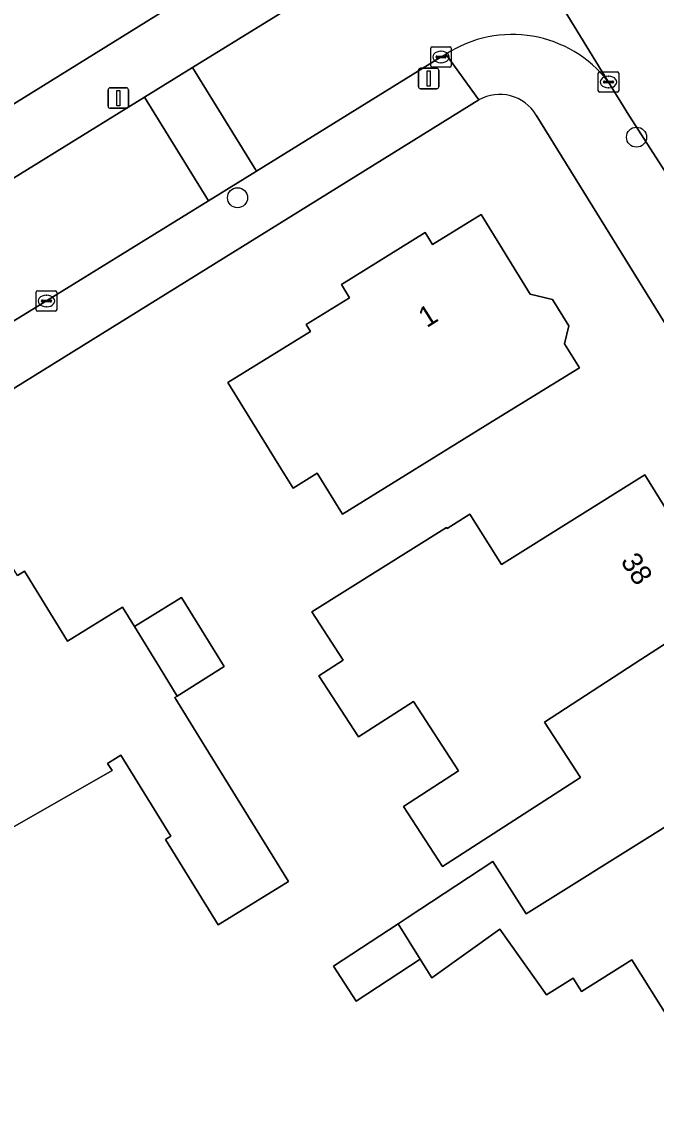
# Model space of a CAD drawing. Extents: x 161347 to 161881, y 382161 to 382804.
# Drawn here: x 161600.2 to 161631.1, y 382336.2 to 382389.6 of the extents above; entities that cross this region are included whole.
import ezdxf

# ---------------------------------------------------------------- set-up
doc = ezdxf.new("R2010")
doc.units = 0
for name, color, linetype in [('IMGEO_Boom', 7, 'Continuous'), ('IMGEO_Erf', 7, 'Continuous'), ('IMGEO_Kolk', 7, 'Continuous'), ('IMGEO_Lichtmast', 7, 'Continuous'), ('IMGEO_Pand', 7, 'Continuous'), ('IMGEO_Pand_nummerreeks', 7, 'Continuous'), ('IMGEO_Rijbaan_lokaal_gesloten', 7, 'Continuous'), ('IMGEO_Rijbaan_lokaal_open', 7, 'Continuous'), ('IMGEO_Voetpad_open', 7, 'Continuous')]:
    doc.layers.add(name, color=color, linetype=linetype)

msp = doc.modelspace()

# ---------------------------------------------------------------- linework, layer by layer
at = {"layer": 'IMGEO_Boom'}
for centre in [(161630.174, 382383.957), (161610.73, 382381.006)]:
    msp.add_circle(centre, 0.489, dxfattribs=at)
at = {"layer": 'IMGEO_Erf'}
for points in [[(161492.761, 382318.284), (161495.67, 382317.265), (161500, 382320.746), (161506.91, 382326.302), (161519.365, 382335.787), (161532.97, 382344.41), (161567.929, 382365.979), (161578.374, 382372.283), (161617.144, 382396.335)], [(161622.482, 382385.769), (161592.982, 382367.466), (161570.924, 382353.999), (161525.486, 382325.795), (161515.87, 382318.353), (161502.943, 382308.001)], [(161666.754, 382317.654), (161667.07, 382320.321), (161659.692, 382330.179), (161655.232, 382336.622), (161650.949, 382343.545), (161642.516, 382357.177), (161640.84, 382359.886), (161634.67, 382369.86), (161632.808, 382372.87), (161625.285, 382385.031)], [(161600.014, 382362.599), (161600.346, 382362.804), (161602.448, 382359.401), (161605.123, 382361.05), (161605.705, 382360.108), (161608.003, 382361.527), (161610.087, 382358.155), (161607.781, 382356.713), (161607.679, 382356.647), (161609.109, 382354.333), (161613.216, 382347.686), (161609.792, 382345.57), (161607.218, 382349.735), (161607.478, 382349.895), (161605.043, 382353.836), (161604.397, 382353.437), (161604.616, 382353.083), (161599.308, 382350.054)], [(161631.779, 382340.932), (161629.951, 382343.858), (161627.486, 382342.318), (161627.084, 382342.962), (161625.791, 382342.154), (161623.513, 382345.363), (161620.197, 382342.992), (161619.63, 382343.9), (161616.518, 382341.856), (161615.403, 382343.555), (161618.553, 382345.623), (161618.998, 382345.915), (161623.177, 382348.659), (161624.79, 382346.109), (161637.503, 382354.052)]]:
    msp.add_lwpolyline(points, dxfattribs=at)
for points in [[(161612.867, 382367.766), (161610.252, 382372), (161614.287, 382374.493), (161614.082, 382374.825), (161616.192, 382376.13), (161615.791, 382376.78), (161619.876, 382379.304), (161620.235, 382378.723), (161622.599, 382380.184), (161624.998, 382376.302), (161626.085, 382376.045), (161626.876, 382374.766), (161626.669, 382373.889), (161627.39, 382372.721), (161623.137, 382370.093), (161615.843, 382365.587), (161614.615, 382367.574), (161613.436, 382366.846)], [(161618.826, 382351.333), (161621.503, 382353.069), (161619.306, 382356.459), (161616.63, 382354.724), (161614.699, 382357.703), (161615.883, 382358.471), (161614.356, 382360.828), (161620.915, 382364.934), (161620.945, 382364.887), (161622.054, 382365.581), (161623.589, 382363.128), (161630.573, 382367.502), (161632.715, 382364.034), (161633.586, 382363.828), (161634.177, 382362.872), (161634.006, 382362.148), (161634.583, 382361.214), (161630.386, 382358.497), (161625.688, 382355.45), (161627.436, 382352.757), (161620.725, 382348.404)]]:
    msp.add_lwpolyline(points, close=True, dxfattribs=at)
msp.add_arc((161623.506, 382383.966), 2.074, 30.9126, 119.5862, dxfattribs=at)
at = {"layer": 'IMGEO_Kolk'}
for p, q in [((161620.22, 382388.364), (161621.072, 382388.364)), ((161620.145, 382387.438), (161620.145, 382388.29)), ((161620.404, 382387.858), (161620.404, 382387.87)), ((161620.842, 382387.821), (161620.444, 382387.821)), ((161620.447, 382387.907), (161620.845, 382387.907)), ((161620.633, 382388.144), (161620.658, 382388.144)), ((161620.888, 382387.87), (161620.888, 382387.858)), ((161621.146, 382388.29), (161621.146, 382387.438)), ((161621.072, 382387.364), (161620.22, 382387.364)), ((161620.656, 382387.584), (161620.631, 382387.584)), ((161628.306, 382386.219), (161628.306, 382387.071)), ((161628.381, 382387.145), (161629.233, 382387.145)), ((161628.794, 382386.925), (161628.819, 382386.925)), ((161629.307, 382387.071), (161629.307, 382386.219)), ((161628.565, 382386.639), (161628.565, 382386.651)), ((161629.003, 382386.602), (161628.605, 382386.602)), ((161628.608, 382386.688), (161629.006, 382386.688)), ((161628.817, 382386.365), (161628.792, 382386.365)), ((161629.049, 382386.651), (161629.049, 382386.639)), ((161629.233, 382386.145), (161628.381, 382386.145)), ((161600.919, 382375.546), (161600.919, 382376.398)), ((161600.994, 382376.472), (161601.846, 382376.472)), ((161601.407, 382376.252), (161601.432, 382376.252)), ((161601.92, 382376.398), (161601.92, 382375.546)), ((161601.178, 382375.966), (161601.178, 382375.978)), ((161601.616, 382375.929), (161601.218, 382375.929)), ((161601.221, 382376.015), (161601.619, 382376.015)), ((161601.43, 382375.692), (161601.405, 382375.692)), ((161601.662, 382375.978), (161601.662, 382375.966)), ((161601.846, 382375.472), (161600.994, 382375.472))]:
    msp.add_line(p, q, dxfattribs=at)
for points in [[(161620.22, 382388.364), (161621.072, 382388.364)], [(161620.145, 382387.438), (161620.145, 382388.29)], [(161621.146, 382388.29), (161621.146, 382387.438)], [(161621.072, 382387.364), (161620.22, 382387.364)], [(161628.306, 382386.219), (161628.306, 382387.071)], [(161628.381, 382387.145), (161629.233, 382387.145)], [(161629.307, 382387.071), (161629.307, 382386.219)], [(161629.233, 382386.145), (161628.381, 382386.145)], [(161600.919, 382375.546), (161600.919, 382376.398)], [(161600.994, 382376.472), (161601.846, 382376.472)], [(161601.92, 382376.398), (161601.92, 382375.546)], [(161601.846, 382375.472), (161600.994, 382375.472)]]:
    msp.add_lwpolyline(points, dxfattribs=at)
for centre, radius, start, end in [((161620.222, 382388.288), 0.0765, 91.552, 178.448), ((161620.222, 382388.288), 0.0765, 91.552, 178.448), ((161621.07, 382388.288), 0.0765, 1.552, 88.448), ((161621.07, 382388.288), 0.0765, 1.552, 88.448), ((161620.444, 382387.867), 0.0403, 85.8775, 175.7526), ((161620.441, 382387.857), 0.0366, 178.938, 274.7102), ((161620.845, 382387.864), 0.043, 264.8664, 352.4533), ((161620.849, 382387.869), 0.0386, 1.7309, 96.639), ((161620.222, 382387.44), 0.0765, 181.552, 268.448), ((161620.222, 382387.44), 0.0765, 181.552, 268.448), ((161621.07, 382387.44), 0.0765, 271.552, 358.448), ((161621.07, 382387.44), 0.0765, 271.552, 358.448), ((161628.383, 382387.069), 0.0765, 91.552, 178.448), ((161628.383, 382387.069), 0.0765, 91.552, 178.448), ((161629.231, 382387.069), 0.0765, 1.552, 88.448), ((161629.231, 382387.069), 0.0765, 1.552, 88.448), ((161628.383, 382386.221), 0.0765, 181.552, 268.448), ((161628.383, 382386.221), 0.0765, 181.552, 268.448), ((161628.605, 382386.648), 0.0403, 85.8775, 175.7526), ((161628.602, 382386.638), 0.0366, 178.938, 274.7102), ((161629.006, 382386.645), 0.043, 264.8664, 352.4533), ((161629.01, 382386.65), 0.0386, 1.7309, 96.639), ((161629.231, 382386.221), 0.0765, 271.552, 358.448), ((161629.231, 382386.221), 0.0765, 271.552, 358.448), ((161600.996, 382376.396), 0.0765, 91.552, 178.448), ((161600.996, 382376.396), 0.0765, 91.552, 178.448), ((161601.844, 382376.396), 0.0765, 1.552, 88.448), ((161601.844, 382376.396), 0.0765, 1.552, 88.448), ((161600.996, 382375.548), 0.0765, 181.552, 268.448), ((161600.996, 382375.548), 0.0765, 181.552, 268.448), ((161601.218, 382375.975), 0.0403, 85.8775, 175.7526), ((161601.215, 382375.965), 0.0366, 178.938, 274.7102), ((161601.619, 382375.972), 0.043, 264.8664, 352.4533), ((161601.623, 382375.977), 0.0386, 1.7309, 96.639), ((161601.844, 382375.548), 0.0765, 271.552, 358.448), ((161601.844, 382375.548), 0.0765, 271.552, 358.448)]:
    msp.add_arc(centre, radius, start, end, dxfattribs=at)
for centre, major_axis, ratio, start_param, end_param in [((161620.632, 382387.864), (-0.387, 0.002), 0.722429, 4.712389, 7.853982), ((161620.657, 382387.864), (-0.39, 0.002), 0.717154, 1.570796, 4.712389), ((161628.793, 382386.645), (-0.387, 0.002), 0.722429, 4.712389, 7.853982), ((161628.818, 382386.645), (-0.39, 0.002), 0.717154, 1.570796, 4.712389), ((161601.406, 382375.972), (-0.387, 0.002), 0.722429, 4.712389, 7.853982), ((161601.431, 382375.972), (-0.39, 0.002), 0.717154, 1.570796, 4.712389)]:
    msp.add_ellipse(centre, major_axis=major_axis, ratio=ratio, start_param=start_param, end_param=end_param, dxfattribs=at)
at = {"layer": 'IMGEO_Lichtmast'}
for p, q in [((161619.645, 382387.318), (161620.435, 382387.318)), ((161620.435, 382387.318), (161619.645, 382387.318)), ((161619.545, 382386.418), (161619.545, 382387.218)), ((161619.545, 382387.218), (161619.545, 382386.418)), ((161620.535, 382387.218), (161620.535, 382386.418)), ((161620.535, 382386.418), (161620.535, 382387.218)), ((161604.426, 382385.464), (161604.426, 382386.264)), ((161604.426, 382386.264), (161604.426, 382385.464)), ((161604.526, 382386.364), (161605.316, 382386.364)), ((161605.316, 382386.364), (161604.526, 382386.364)), ((161605.416, 382386.264), (161605.416, 382385.464)), ((161605.416, 382385.464), (161605.416, 382386.264)), ((161620.435, 382386.318), (161619.645, 382386.318)), ((161619.645, 382386.318), (161620.435, 382386.318)), ((161605.316, 382385.364), (161604.526, 382385.364)), ((161604.526, 382385.364), (161605.316, 382385.364))]:
    msp.add_line(p, q, dxfattribs=at)
for points in [[(161619.965, 382387.193), (161620.115, 382387.193), (161620.115, 382386.443), (161619.965, 382386.443), (161619.965, 382387.193)], [(161604.846, 382386.239), (161604.996, 382386.239), (161604.996, 382385.489), (161604.846, 382385.489), (161604.846, 382386.239)]]:
    msp.add_lwpolyline(points, dxfattribs=at)
for centre, start, end in [((161619.645, 382387.218), 90, 180), ((161619.645, 382387.218), 90, 180), ((161620.435, 382387.218), 0, 90), ((161620.435, 382387.218), 360, 90), ((161604.526, 382386.264), 90, 180), ((161604.526, 382386.264), 90, 180), ((161605.316, 382386.264), 0, 90), ((161605.316, 382386.264), 360, 90), ((161619.645, 382386.418), 180, 270), ((161619.645, 382386.418), 180, 270), ((161620.435, 382386.418), 270, 0), ((161620.435, 382386.418), 270, 0), ((161604.526, 382385.464), 180, 270), ((161604.526, 382385.464), 180, 270), ((161605.316, 382385.464), 270, 0), ((161605.316, 382385.464), 270, 0)]:
    msp.add_arc(centre, 0.1, start, end, dxfattribs=at)
at = {"layer": 'IMGEO_Pand'}
for points in [[(161612.867, 382367.766), (161613.436, 382366.846), (161614.615, 382367.574), (161615.843, 382365.587), (161623.137, 382370.093), (161627.39, 382372.721), (161626.669, 382373.889), (161626.876, 382374.766), (161626.085, 382376.045), (161624.998, 382376.302), (161622.599, 382380.184), (161620.235, 382378.723), (161619.876, 382379.304), (161615.791, 382376.78), (161616.192, 382376.13), (161614.082, 382374.825), (161614.287, 382374.493), (161610.252, 382372)], [(161620.915, 382364.934), (161614.356, 382360.828), (161615.883, 382358.471), (161614.699, 382357.703), (161616.63, 382354.724), (161619.306, 382356.459), (161621.503, 382353.069), (161618.826, 382351.333), (161620.725, 382348.404), (161627.436, 382352.757), (161625.688, 382355.45), (161630.386, 382358.497), (161634.583, 382361.214), (161634.006, 382362.148), (161634.177, 382362.872), (161633.586, 382363.828), (161632.715, 382364.034), (161630.573, 382367.502), (161623.589, 382363.128), (161622.054, 382365.581), (161620.945, 382364.887)], [(161607.679, 382356.647), (161607.781, 382356.713), (161606.924, 382358.134), (161605.705, 382360.108), (161605.123, 382361.05), (161602.448, 382359.401), (161600.346, 382362.804), (161600.014, 382362.599), (161598.437, 382365.151), (161595.388, 382363.268), (161594.62, 382363.681), (161593.108, 382362.748), (161593.136, 382361.832), (161592.301, 382361.316), (161599.308, 382350.054), (161604.616, 382353.083), (161604.397, 382353.437), (161605.043, 382353.836), (161607.478, 382349.895), (161607.218, 382349.735), (161609.792, 382345.57), (161613.216, 382347.686), (161609.109, 382354.333)], [(161606.924, 382358.134), (161607.781, 382356.713), (161610.087, 382358.155), (161608.003, 382361.527), (161605.705, 382360.108)], [(161643.329, 382348.208), (161641.75, 382350.735), (161640.455, 382351.424), (161639.034, 382353.698), (161637.503, 382354.052), (161624.79, 382346.109), (161623.177, 382348.659), (161618.998, 382345.915), (161618.553, 382345.623), (161619.63, 382343.9), (161620.197, 382342.992), (161623.513, 382345.363), (161625.791, 382342.154), (161627.084, 382342.962), (161627.486, 382342.318), (161629.951, 382343.858), (161631.779, 382340.932)], [(161618.553, 382345.623), (161615.403, 382343.555), (161616.518, 382341.856), (161619.63, 382343.9)]]:
    msp.add_lwpolyline(points, close=True, dxfattribs=at)
at = {"layer": 'IMGEO_Rijbaan_lokaal_gesloten'}
msp.add_lwpolyline([(161597.797, 382437.287), (161600.498, 382433.066), (161604.206, 382427.087), (161604.791, 382426.143), (161606.697, 382423.012), (161609.721, 382418.042), (161618.786, 382402.977), (161619.705, 382401.516), (161619.82, 382401.3), (161628.81, 382386.642), (161629.805, 382385.029), (161636.066, 382375.288), (161638.138, 382371.942), (161640.246, 382368.539), (161641.764, 382366.087), (161644.02, 382362.47), (161646.027, 382359.252), (161648.102, 382355.925), (161653.812, 382346.627), (161657.705, 382340.384), (161659.046, 382338.226)], dxfattribs=at)
at = {"layer": 'IMGEO_Rijbaan_lokaal_open'}
for points in [[(161628.81, 382386.642), (161619.82, 382401.3)], [(161617.891, 382393.131), (161617.711, 382393.014), (161608.544, 382387.356), (161611.66, 382382.307), (161620.649, 382387.867), (161620.875, 382387.995)]]:
    msp.add_lwpolyline(points, dxfattribs=at)
for points in [[(161611.66, 382382.307), (161608.544, 382387.356), (161606.195, 382385.906), (161609.313, 382380.856)], [(161563.07, 382352.279), (161575.759, 382360.113), (161582.402, 382364.234), (161584.84, 382365.72), (161594.082, 382371.461), (161597.335, 382373.472), (161601.422, 382375.975), (161609.313, 382380.856), (161606.195, 382385.906), (161598.349, 382381.063), (161595.489, 382379.316), (161588.821, 382375.192), (161581.313, 382370.53), (161577.21, 382368.009), (161570.286, 382363.724), (161563.81, 382359.731), (161558.736, 382356.63), (161552.51, 382352.791), (161555.662, 382347.771), (161557.478, 382348.912)]]:
    msp.add_lwpolyline(points, close=True, dxfattribs=at)
msp.add_arc((161624.114, 382383.044), 5.916, 37.4574, 123.1897, dxfattribs=at)
at = {"layer": 'IMGEO_Voetpad_open'}
for points in [[(161588.821, 382375.192), (161595.489, 382379.316), (161598.349, 382381.063), (161606.195, 382385.906), (161608.544, 382387.356), (161617.711, 382393.014), (161617.891, 382393.131), (161617.144, 382396.335), (161578.374, 382372.283), (161567.929, 382365.979), (161532.97, 382344.41), (161519.365, 382335.787), (161506.91, 382326.302), (161500, 382320.746), (161495.67, 382317.265), (161490.849, 382315.425), (161491.37, 382314.562)], [(161570.924, 382353.999), (161592.982, 382367.466), (161622.482, 382385.769), (161620.875, 382387.995), (161620.649, 382387.867), (161611.66, 382382.307), (161609.313, 382380.856), (161601.422, 382375.975), (161597.335, 382373.472), (161594.082, 382371.461), (161584.84, 382365.72), (161582.402, 382364.234), (161575.759, 382360.113), (161563.07, 382352.279), (161557.478, 382348.912), (161555.662, 382347.771), (161553.326, 382346.303), (161546.562, 382342.054), (161540.031, 382338.038), (161533.292, 382333.868), (161527.695, 382330.423)], [(161620.875, 382387.995), (161622.482, 382385.769)], [(161629.805, 382385.029), (161628.81, 382386.642)], [(161625.285, 382385.031), (161632.808, 382372.87), (161636.066, 382375.288), (161629.805, 382385.029)]]:
    msp.add_lwpolyline(points, dxfattribs=at)
for centre, radius, start, end in [((161624.114, 382383.044), 5.916, 37.4574, 123.1897), ((161623.506, 382383.966), 2.074, 30.9126, 119.5862)]:
    msp.add_arc(centre, radius, start, end, dxfattribs=at)

# ---------------------------------------------------------------- texts
at = {"layer": 'IMGEO_Pand_nummerreeks'}
for s, rotation, p in [('1', 32.1773, (161619.951, 382374.643)), ('38', 302.5266, (161629.37, 382363.289))]:
    msp.add_text(s, height=1, rotation=rotation, dxfattribs=at).set_placement(p)

doc.saveas('drawing.dxf')
